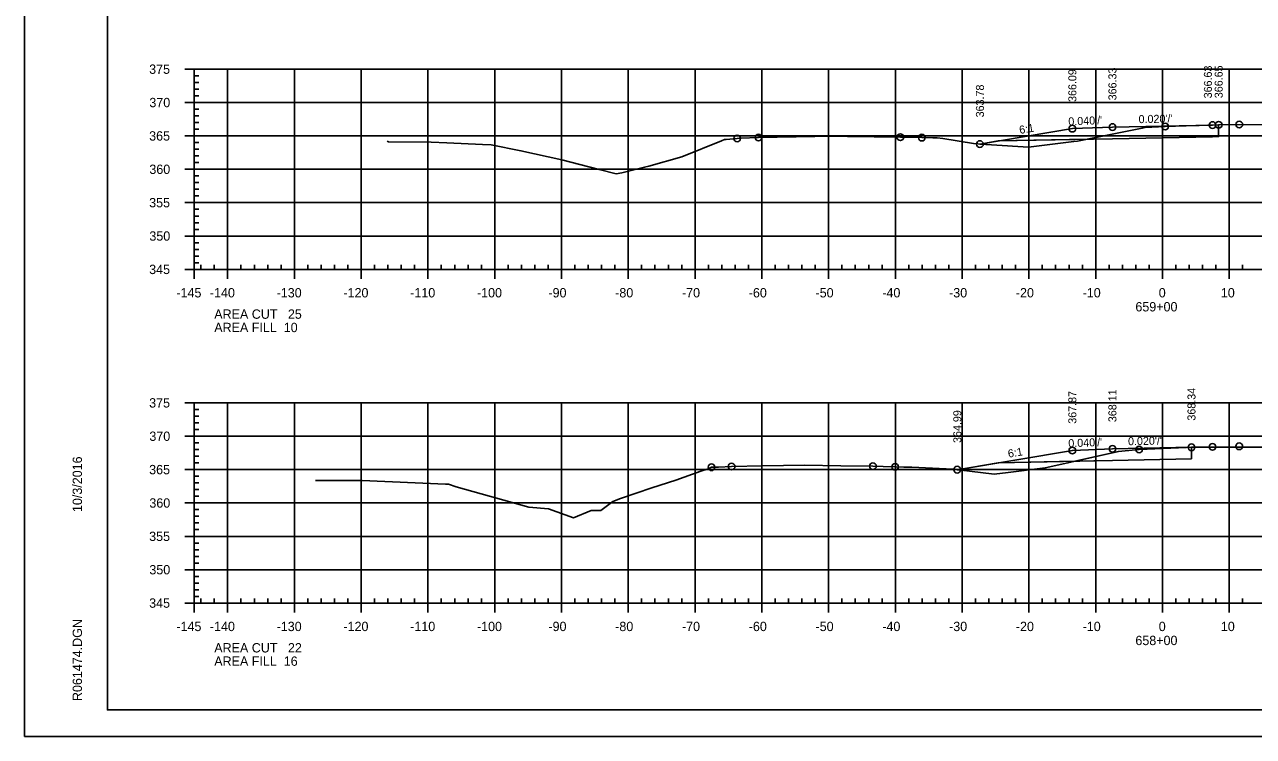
# Model space of a CAD drawing. Extents: x 1359801 to 1362404, y 372415 to 374228.
# Drawn here: x 1361649.5 to 1361833.5, y 373161.3 to 373267.9 of the extents above; entities that cross this region are included whole.
import ezdxf

# ---------------------------------------------------------------- set-up
doc = ezdxf.new("R2010")
doc.units = 0
for name, color, linetype in [('S_DRG_PT_SYM', 7, 'Continuous'), ('S_ELECTRIC_UTILITIES_ANNOT', 7, 'Continuous'), ('S_IRON_PIN', 7, 'Continuous'), ('S_MAILBOX', 7, 'Continuous'), ('S_PRIMARY_CTL', 7, 'Continuous'), ('S_SANITARY_SEWER', 7, 'Continuous'), ('S_SHOULDER', 7, 'Continuous'), ('S_UNDERGROUND_CABLE', 7, 'Continuous'), ('S_UTL_PT_SYM', 7, 'Continuous'), ('S_WATER_UTILITIES', 7, 'Continuous')]:
    doc.layers.add(name, color=color, linetype=linetype)

msp = doc.modelspace()

# ---------------------------------------------------------------- linework, layer by layer
at = {"layer": 'S_DRG_PT_SYM'}
for points in [[(1361703.76, 373250.46), (1361703.96, 373250.35), (1361710.39, 373250.32), (1361712.73, 373250.21), (1361718.06, 373249.97), (1361719.35, 373249.92), (1361723.82, 373249.04), (1361729.92, 373247.68), (1361732.65, 373246.96), (1361735.52, 373246.21), (1361738.08, 373245.57), (1361738.92, 373245.71), (1361742.32, 373246.56), (1361742.95, 373246.75), (1361747.92, 373248.13), (1361753.84, 373250.51), (1361754.31, 373250.7), (1361754.54, 373250.72), (1361756.19, 373250.88), (1361756.74, 373250.9), (1361759.39, 373251.01), (1361767.81, 373251.17), (1361770.28, 373251.22), (1361772.74, 373251.18), (1361780.63, 373251.07), (1361781.54, 373251.05), (1361783.86, 373251), (1361785.5, 373250.98), (1361786.17, 373250.96), (1361786.98, 373250.85), (1361791.58, 373250.11), (1361794.29, 373249.92), (1361799.8, 373249.57), (1361806.62, 373250.41), (1361807.15, 373250.47), (1361816.84, 373252.43), (1361817.2, 373252.5), (1361817.28, 373252.51), (1361820.29, 373252.67), (1361823.43, 373252.76), (1361828.3, 373252.91), (1361864.26, 373253.05)], [(1361693.07, 373199.65), (1361694.24, 373199.61), (1361697.02, 373199.62), (1361700.02, 373199.62), (1361712.54, 373199.1), (1361712.97, 373199.08), (1361714.12, 373198.68), (1361724.98, 373195.65), (1361727.96, 373195.39), (1361731.68, 373194.01), (1361734.34, 373195.13), (1361735.76, 373195.15), (1361737.56, 373196.47), (1361738.7, 373196.91), (1361743.44, 373198.53), (1361747.03, 373199.69), (1361750.74, 373201.02), (1361751.83, 373201.37), (1361752.36, 373201.61), (1361753.38, 373201.64), (1361755.36, 373201.72), (1361760, 373201.81), (1361766.29, 373201.93), (1361771.73, 373201.84), (1361776.53, 373201.77), (1361778.07, 373201.73), (1361779.85, 373201.68), (1361781.13, 373201.61), (1361782.34, 373201.6), (1361787.47, 373201.37), (1361788.69, 373201.31), (1361789.34, 373201.23), (1361794.7, 373200.56), (1361796.76, 373200.85), (1361802.32, 373201.52), (1361805.73, 373202.27), (1361813.28, 373203.98), (1361815.84, 373204.22), (1361816.39, 373204.28), (1361823.47, 373204.57), (1361824.23, 373204.6), (1361830.7, 373204.61), (1361876.81, 373204.64)]]:
    msp.add_lwpolyline(points, dxfattribs=at)
at = {"layer": 'S_ELECTRIC_UTILITIES_ANNOT'}
for p, q in [((1361795.28, 373250.5), (1361792.55, 373250.04)), ((1361808.61, 373250.76), (1361795.28, 373250.5)), ((1361808.61, 373250.76), (1361812.39, 373250.84)), ((1361824.23, 373202.85), (1361824.23, 373204.6)), ((1361795.28, 373202.27), (1361789.16, 373201.25)), ((1361806.75, 373202.5), (1361795.28, 373202.27)), ((1361806.75, 373202.5), (1361812.39, 373202.62)), ((1361812.39, 373202.62), (1361824.23, 373202.85))]:
    msp.add_line(p, q, dxfattribs=at)
for points in [[(1361828.3, 373252.91), (1361827.39, 373252.88), (1361823.43, 373252.76), (1361820.29, 373252.67), (1361817.28, 373252.51), (1361817.2, 373252.5), (1361816.84, 373252.43), (1361808.61, 373250.76)], [(1361812.39, 373250.84), (1361827.39, 373251.14), (1361828.3, 373251.16), (1361828.3, 373252.91)], [(1361792.55, 373250.04), (1361794.29, 373249.92), (1361799.8, 373249.57), (1361806.62, 373250.41), (1361807.15, 373250.47), (1361808.61, 373250.76)], [(1361824.23, 373204.6), (1361823.47, 373204.57), (1361816.39, 373204.28), (1361815.84, 373204.22), (1361813.28, 373203.98), (1361806.75, 373202.5)], [(1361789.16, 373201.25), (1361789.34, 373201.23), (1361794.7, 373200.56), (1361796.76, 373200.85), (1361802.32, 373201.52), (1361805.73, 373202.27), (1361806.75, 373202.5)]]:
    msp.add_lwpolyline(points, dxfattribs=at)
at = {"layer": 'S_MAILBOX'}
for p, q in [((1361674.89, 373261.26), (1361964.89, 373261.26)), ((1361674.89, 373231.26), (1361674.89, 373261.26)), ((1361679.89, 373231.26), (1361679.89, 373261.26)), ((1361689.89, 373231.26), (1361689.89, 373261.26)), ((1361699.89, 373231.26), (1361699.89, 373261.26)), ((1361709.89, 373231.26), (1361709.89, 373261.26)), ((1361719.89, 373231.26), (1361719.89, 373261.26)), ((1361729.89, 373231.26), (1361729.89, 373261.26)), ((1361739.89, 373231.26), (1361739.89, 373261.26)), ((1361749.89, 373231.26), (1361749.89, 373261.26)), ((1361759.89, 373231.26), (1361759.89, 373261.26)), ((1361769.89, 373231.26), (1361769.89, 373261.26)), ((1361779.89, 373231.26), (1361779.89, 373261.26)), ((1361789.89, 373231.26), (1361789.89, 373261.26)), ((1361799.89, 373231.26), (1361799.89, 373261.26)), ((1361809.89, 373231.26), (1361809.89, 373261.26)), ((1361819.89, 373231.26), (1361819.89, 373261.26)), ((1361829.89, 373231.26), (1361829.89, 373261.26)), ((1361674.89, 373256.26), (1361964.89, 373256.26)), ((1361674.89, 373251.26), (1361964.89, 373251.26)), ((1361674.89, 373246.26), (1361964.89, 373246.26)), ((1361674.89, 373241.26), (1361964.89, 373241.26)), ((1361674.89, 373236.26), (1361964.89, 373236.26)), ((1361674.89, 373231.26), (1361964.89, 373231.26)), ((1361674.89, 373211.26), (1361964.89, 373211.26)), ((1361674.89, 373181.26), (1361674.89, 373211.26)), ((1361679.89, 373181.26), (1361679.89, 373211.26)), ((1361689.89, 373181.26), (1361689.89, 373211.26)), ((1361699.89, 373181.26), (1361699.89, 373211.26)), ((1361709.89, 373181.26), (1361709.89, 373211.26)), ((1361719.89, 373181.26), (1361719.89, 373211.26)), ((1361729.89, 373181.26), (1361729.89, 373211.26)), ((1361739.89, 373181.26), (1361739.89, 373211.26)), ((1361749.89, 373181.26), (1361749.89, 373211.26)), ((1361759.89, 373181.26), (1361759.89, 373211.26)), ((1361769.89, 373181.26), (1361769.89, 373211.26)), ((1361779.89, 373181.26), (1361779.89, 373211.26)), ((1361789.89, 373181.26), (1361789.89, 373211.26)), ((1361799.89, 373181.26), (1361799.89, 373211.26)), ((1361809.89, 373181.26), (1361809.89, 373211.26)), ((1361819.89, 373181.26), (1361819.89, 373211.26)), ((1361829.89, 373181.26), (1361829.89, 373211.26)), ((1361674.89, 373206.26), (1361964.89, 373206.26)), ((1361674.89, 373201.26), (1361964.89, 373201.26)), ((1361674.89, 373196.26), (1361964.89, 373196.26)), ((1361674.89, 373191.26), (1361964.89, 373191.26)), ((1361674.89, 373186.26), (1361964.89, 373186.26)), ((1361674.89, 373181.26), (1361964.89, 373181.26))]:
    msp.add_line(p, q, dxfattribs=at)
at = {"layer": 'S_SANITARY_SEWER'}
for points in [[(1361792.55, 373250.04), (1361806.39, 373252.35), (1361812.39, 373252.59), (1361827.39, 373252.89), (1361828.3, 373252.91)], [(1361789.16, 373201.25), (1361806.39, 373204.13), (1361812.39, 373204.37), (1361824.23, 373204.6)]]:
    msp.add_lwpolyline(points, dxfattribs=at)
at = {"layer": 'S_SHOULDER'}
msp.add_line((1361649.49, 373161.28), (1361982.82, 373161.28), dxfattribs=at)
for points in [[(1361649.48, 373374.61), (1361982.82, 373374.61), (1361982.82, 373161.28), (1361649.48, 373161.28)], [(1361895.81, 373370.72), (1361895.81, 373360.84), (1361931.54, 373360.84), (1361931.54, 373357.92), (1361954.74, 373357.92), (1361954.74, 373333.59), (1361978.07, 373333.59), (1361978.07, 373165.26), (1361661.89, 373165.26), (1361661.89, 373370.72)]]:
    msp.add_lwpolyline(points, close=True, dxfattribs=at)
for centre in [(1361806.39, 373252.35), (1361812.39, 373252.59), (1361820.29, 373252.67), (1361827.39, 373252.89), (1361828.3, 373252.91), (1361831.39, 373252.97), (1361756.19, 373250.88), (1361759.39, 373251.01), (1361780.63, 373251.07), (1361783.86, 373251), (1361792.55, 373250.04), (1361806.39, 373204.13), (1361812.39, 373204.37), (1361816.39, 373204.28), (1361824.23, 373204.6), (1361827.39, 373204.67), (1361831.39, 373204.75), (1361752.36, 373201.61), (1361755.36, 373201.72), (1361776.53, 373201.77), (1361779.85, 373201.68), (1361789.16, 373201.25)]:
    msp.add_circle(centre, 0.5, dxfattribs=at)
at = {"layer": 'S_UNDERGROUND_CABLE'}
for points in [[(1361828.3, 373252.91), (1361828.3, 373251.16), (1361827.39, 373251.14), (1361812.39, 373250.84), (1361795.28, 373250.5)], [(1361824.23, 373204.6), (1361824.23, 373202.85)], [(1361824.23, 373202.85), (1361812.39, 373202.62), (1361795.28, 373202.27)]]:
    msp.add_lwpolyline(points, dxfattribs=at)
at = {"layer": 'S_UTL_PT_SYM'}
for p, q in [((1361661.89, 373165.26), (1361661.89, 373370.72)), ((1361661.89, 373165.26), (1361661.89, 373165.26)), ((1361978.07, 373165.26), (1361661.89, 373165.26))]:
    msp.add_line(p, q, dxfattribs=at)
at = {"layer": 'S_WATER_UTILITIES'}
for p, q in [((1361673.49, 373261.26), (1361674.89, 373261.26)), ((1361674.89, 373231.26), (1361674.89, 373261.26)), ((1361674.89, 373260.26), (1361675.59, 373260.26)), ((1361674.89, 373259.26), (1361675.59, 373259.26)), ((1361674.89, 373258.26), (1361675.59, 373258.26)), ((1361674.89, 373257.26), (1361675.59, 373257.26)), ((1361673.49, 373256.26), (1361674.89, 373256.26)), ((1361674.89, 373255.26), (1361675.59, 373255.26)), ((1361674.89, 373254.26), (1361675.59, 373254.26)), ((1361674.89, 373253.26), (1361675.59, 373253.26)), ((1361674.89, 373252.26), (1361675.59, 373252.26)), ((1361673.49, 373251.26), (1361674.89, 373251.26)), ((1361674.89, 373250.26), (1361675.59, 373250.26)), ((1361674.89, 373249.26), (1361675.59, 373249.26)), ((1361674.89, 373248.26), (1361675.59, 373248.26)), ((1361673.49, 373246.26), (1361674.89, 373246.26)), ((1361674.89, 373247.26), (1361675.59, 373247.26)), ((1361674.89, 373245.26), (1361675.59, 373245.26)), ((1361674.89, 373244.26), (1361675.59, 373244.26)), ((1361674.89, 373243.26), (1361675.59, 373243.26)), ((1361673.49, 373241.26), (1361674.89, 373241.26)), ((1361674.89, 373242.26), (1361675.59, 373242.26)), ((1361674.89, 373240.26), (1361675.59, 373240.26)), ((1361674.89, 373239.26), (1361675.59, 373239.26)), ((1361674.89, 373238.26), (1361675.59, 373238.26)), ((1361674.89, 373237.26), (1361675.59, 373237.26)), ((1361673.49, 373236.26), (1361674.89, 373236.26)), ((1361674.89, 373235.26), (1361675.59, 373235.26)), ((1361674.89, 373234.26), (1361675.59, 373234.26)), ((1361674.89, 373233.26), (1361675.59, 373233.26)), ((1361674.89, 373232.26), (1361675.59, 373232.26)), ((1361674.89, 373231.26), (1361674.89, 373231.96)), ((1361675.89, 373231.26), (1361675.89, 373231.96)), ((1361677.89, 373231.26), (1361677.89, 373231.96)), ((1361681.89, 373231.26), (1361681.89, 373231.96)), ((1361683.89, 373231.26), (1361683.89, 373231.96)), ((1361685.89, 373231.26), (1361685.89, 373231.96)), ((1361687.89, 373231.26), (1361687.89, 373231.96)), ((1361691.89, 373231.26), (1361691.89, 373231.96)), ((1361693.89, 373231.26), (1361693.89, 373231.96)), ((1361695.89, 373231.26), (1361695.89, 373231.96)), ((1361697.89, 373231.26), (1361697.89, 373231.96)), ((1361701.89, 373231.26), (1361701.89, 373231.96)), ((1361703.89, 373231.26), (1361703.89, 373231.96)), ((1361705.89, 373231.26), (1361705.89, 373231.96)), ((1361707.89, 373231.26), (1361707.89, 373231.96)), ((1361711.89, 373231.26), (1361711.89, 373231.96)), ((1361713.89, 373231.26), (1361713.89, 373231.96)), ((1361715.89, 373231.26), (1361715.89, 373231.96)), ((1361717.89, 373231.26), (1361717.89, 373231.96)), ((1361721.89, 373231.26), (1361721.89, 373231.96)), ((1361723.89, 373231.26), (1361723.89, 373231.96)), ((1361725.89, 373231.26), (1361725.89, 373231.96)), ((1361727.89, 373231.26), (1361727.89, 373231.96)), ((1361731.89, 373231.26), (1361731.89, 373231.96)), ((1361733.89, 373231.26), (1361733.89, 373231.96)), ((1361735.89, 373231.26), (1361735.89, 373231.96)), ((1361737.89, 373231.26), (1361737.89, 373231.96)), ((1361741.89, 373231.26), (1361741.89, 373231.96)), ((1361743.89, 373231.26), (1361743.89, 373231.96)), ((1361745.89, 373231.26), (1361745.89, 373231.96)), ((1361747.89, 373231.26), (1361747.89, 373231.96)), ((1361751.89, 373231.26), (1361751.89, 373231.96)), ((1361753.89, 373231.26), (1361753.89, 373231.96)), ((1361755.89, 373231.26), (1361755.89, 373231.96)), ((1361757.89, 373231.26), (1361757.89, 373231.96)), ((1361761.89, 373231.26), (1361761.89, 373231.96)), ((1361763.89, 373231.26), (1361763.89, 373231.96)), ((1361765.89, 373231.26), (1361765.89, 373231.96)), ((1361767.89, 373231.26), (1361767.89, 373231.96)), ((1361771.89, 373231.26), (1361771.89, 373231.96)), ((1361773.89, 373231.26), (1361773.89, 373231.96)), ((1361775.89, 373231.26), (1361775.89, 373231.96)), ((1361777.89, 373231.26), (1361777.89, 373231.96)), ((1361781.89, 373231.26), (1361781.89, 373231.96)), ((1361783.89, 373231.26), (1361783.89, 373231.96)), ((1361785.89, 373231.26), (1361785.89, 373231.96)), ((1361787.89, 373231.26), (1361787.89, 373231.96)), ((1361791.89, 373231.26), (1361791.89, 373231.96)), ((1361793.89, 373231.26), (1361793.89, 373231.96)), ((1361795.89, 373231.26), (1361795.89, 373231.96)), ((1361797.89, 373231.26), (1361797.89, 373231.96)), ((1361801.89, 373231.26), (1361801.89, 373231.96)), ((1361803.89, 373231.26), (1361803.89, 373231.96)), ((1361805.89, 373231.26), (1361805.89, 373231.96)), ((1361807.89, 373231.26), (1361807.89, 373231.96)), ((1361811.89, 373231.26), (1361811.89, 373231.96)), ((1361813.89, 373231.26), (1361813.89, 373231.96)), ((1361815.89, 373231.26), (1361815.89, 373231.96)), ((1361817.89, 373231.26), (1361817.89, 373231.96)), ((1361821.89, 373231.26), (1361821.89, 373231.96)), ((1361823.89, 373231.26), (1361823.89, 373231.96)), ((1361825.89, 373231.26), (1361825.89, 373231.96)), ((1361827.89, 373231.26), (1361827.89, 373231.96)), ((1361831.89, 373231.26), (1361831.89, 373231.96)), ((1361673.49, 373231.26), (1361674.89, 373231.26)), ((1361674.89, 373231.26), (1361964.89, 373231.26)), ((1361674.89, 373229.86), (1361674.89, 373231.26)), ((1361679.89, 373229.86), (1361679.89, 373231.26)), ((1361689.89, 373229.86), (1361689.89, 373231.26)), ((1361699.89, 373229.86), (1361699.89, 373231.26)), ((1361709.89, 373229.86), (1361709.89, 373231.26)), ((1361719.89, 373229.86), (1361719.89, 373231.26)), ((1361729.89, 373229.86), (1361729.89, 373231.26)), ((1361739.89, 373229.86), (1361739.89, 373231.26)), ((1361749.89, 373229.86), (1361749.89, 373231.26)), ((1361759.89, 373229.86), (1361759.89, 373231.26)), ((1361769.89, 373229.86), (1361769.89, 373231.26)), ((1361779.89, 373229.86), (1361779.89, 373231.26)), ((1361789.89, 373229.86), (1361789.89, 373231.26)), ((1361799.89, 373229.86), (1361799.89, 373231.26)), ((1361809.89, 373229.86), (1361809.89, 373231.26)), ((1361819.89, 373229.86), (1361819.89, 373231.26)), ((1361829.89, 373229.86), (1361829.89, 373231.26)), ((1361673.49, 373211.26), (1361674.89, 373211.26)), ((1361674.89, 373181.26), (1361674.89, 373211.26)), ((1361674.89, 373210.26), (1361675.59, 373210.26)), ((1361674.89, 373209.26), (1361675.59, 373209.26)), ((1361674.89, 373208.26), (1361675.59, 373208.26)), ((1361673.49, 373206.26), (1361674.89, 373206.26)), ((1361674.89, 373207.26), (1361675.59, 373207.26)), ((1361674.89, 373205.26), (1361675.59, 373205.26)), ((1361674.89, 373204.26), (1361675.59, 373204.26)), ((1361674.89, 373203.26), (1361675.59, 373203.26)), ((1361674.89, 373202.26), (1361675.59, 373202.26)), ((1361673.49, 373201.26), (1361674.89, 373201.26)), ((1361674.89, 373200.26), (1361675.59, 373200.26)), ((1361674.89, 373199.26), (1361675.59, 373199.26)), ((1361674.89, 373198.26), (1361675.59, 373198.26)), ((1361674.89, 373197.26), (1361675.59, 373197.26)), ((1361673.49, 373196.26), (1361674.89, 373196.26)), ((1361674.89, 373195.26), (1361675.59, 373195.26)), ((1361674.89, 373194.26), (1361675.59, 373194.26)), ((1361674.89, 373193.26), (1361675.59, 373193.26)), ((1361673.49, 373191.26), (1361674.89, 373191.26)), ((1361674.89, 373192.26), (1361675.59, 373192.26)), ((1361674.89, 373190.26), (1361675.59, 373190.26)), ((1361674.89, 373189.26), (1361675.59, 373189.26)), ((1361674.89, 373188.26), (1361675.59, 373188.26)), ((1361673.49, 373186.26), (1361674.89, 373186.26)), ((1361674.89, 373187.26), (1361675.59, 373187.26)), ((1361674.89, 373185.26), (1361675.59, 373185.26)), ((1361674.89, 373184.26), (1361675.59, 373184.26)), ((1361674.89, 373183.26), (1361675.59, 373183.26)), ((1361674.89, 373182.26), (1361675.59, 373182.26)), ((1361674.89, 373181.26), (1361674.89, 373181.96)), ((1361675.89, 373181.26), (1361675.89, 373181.96)), ((1361677.89, 373181.26), (1361677.89, 373181.96)), ((1361681.89, 373181.26), (1361681.89, 373181.96)), ((1361683.89, 373181.26), (1361683.89, 373181.96)), ((1361685.89, 373181.26), (1361685.89, 373181.96)), ((1361687.89, 373181.26), (1361687.89, 373181.96)), ((1361691.89, 373181.26), (1361691.89, 373181.96)), ((1361693.89, 373181.26), (1361693.89, 373181.96)), ((1361695.89, 373181.26), (1361695.89, 373181.96)), ((1361697.89, 373181.26), (1361697.89, 373181.96)), ((1361701.89, 373181.26), (1361701.89, 373181.96)), ((1361703.89, 373181.26), (1361703.89, 373181.96)), ((1361705.89, 373181.26), (1361705.89, 373181.96)), ((1361707.89, 373181.26), (1361707.89, 373181.96)), ((1361711.89, 373181.26), (1361711.89, 373181.96)), ((1361713.89, 373181.26), (1361713.89, 373181.96)), ((1361715.89, 373181.26), (1361715.89, 373181.96)), ((1361717.89, 373181.26), (1361717.89, 373181.96)), ((1361721.89, 373181.26), (1361721.89, 373181.96)), ((1361723.89, 373181.26), (1361723.89, 373181.96)), ((1361725.89, 373181.26), (1361725.89, 373181.96)), ((1361727.89, 373181.26), (1361727.89, 373181.96)), ((1361731.89, 373181.26), (1361731.89, 373181.96)), ((1361733.89, 373181.26), (1361733.89, 373181.96)), ((1361735.89, 373181.26), (1361735.89, 373181.96)), ((1361737.89, 373181.26), (1361737.89, 373181.96)), ((1361741.89, 373181.26), (1361741.89, 373181.96)), ((1361743.89, 373181.26), (1361743.89, 373181.96)), ((1361745.89, 373181.26), (1361745.89, 373181.96)), ((1361747.89, 373181.26), (1361747.89, 373181.96)), ((1361751.89, 373181.26), (1361751.89, 373181.96)), ((1361753.89, 373181.26), (1361753.89, 373181.96)), ((1361755.89, 373181.26), (1361755.89, 373181.96)), ((1361757.89, 373181.26), (1361757.89, 373181.96)), ((1361761.89, 373181.26), (1361761.89, 373181.96)), ((1361763.89, 373181.26), (1361763.89, 373181.96)), ((1361765.89, 373181.26), (1361765.89, 373181.96)), ((1361767.89, 373181.26), (1361767.89, 373181.96)), ((1361771.89, 373181.26), (1361771.89, 373181.96)), ((1361773.89, 373181.26), (1361773.89, 373181.96)), ((1361775.89, 373181.26), (1361775.89, 373181.96)), ((1361777.89, 373181.26), (1361777.89, 373181.96)), ((1361781.89, 373181.26), (1361781.89, 373181.96)), ((1361783.89, 373181.26), (1361783.89, 373181.96)), ((1361785.89, 373181.26), (1361785.89, 373181.96)), ((1361787.89, 373181.26), (1361787.89, 373181.96)), ((1361791.89, 373181.26), (1361791.89, 373181.96)), ((1361793.89, 373181.26), (1361793.89, 373181.96)), ((1361795.89, 373181.26), (1361795.89, 373181.96)), ((1361797.89, 373181.26), (1361797.89, 373181.96)), ((1361801.89, 373181.26), (1361801.89, 373181.96)), ((1361803.89, 373181.26), (1361803.89, 373181.96)), ((1361805.89, 373181.26), (1361805.89, 373181.96)), ((1361807.89, 373181.26), (1361807.89, 373181.96)), ((1361811.89, 373181.26), (1361811.89, 373181.96)), ((1361813.89, 373181.26), (1361813.89, 373181.96)), ((1361815.89, 373181.26), (1361815.89, 373181.96)), ((1361817.89, 373181.26), (1361817.89, 373181.96)), ((1361821.89, 373181.26), (1361821.89, 373181.96)), ((1361823.89, 373181.26), (1361823.89, 373181.96)), ((1361825.89, 373181.26), (1361825.89, 373181.96)), ((1361827.89, 373181.26), (1361827.89, 373181.96)), ((1361831.89, 373181.26), (1361831.89, 373181.96)), ((1361673.49, 373181.26), (1361674.89, 373181.26)), ((1361674.89, 373181.26), (1361964.89, 373181.26)), ((1361674.89, 373179.86), (1361674.89, 373181.26)), ((1361679.89, 373179.86), (1361679.89, 373181.26)), ((1361689.89, 373179.86), (1361689.89, 373181.26)), ((1361699.89, 373179.86), (1361699.89, 373181.26)), ((1361709.89, 373179.86), (1361709.89, 373181.26)), ((1361719.89, 373179.86), (1361719.89, 373181.26)), ((1361729.89, 373179.86), (1361729.89, 373181.26)), ((1361739.89, 373179.86), (1361739.89, 373181.26)), ((1361749.89, 373179.86), (1361749.89, 373181.26)), ((1361759.89, 373179.86), (1361759.89, 373181.26)), ((1361769.89, 373179.86), (1361769.89, 373181.26)), ((1361779.89, 373179.86), (1361779.89, 373181.26)), ((1361789.89, 373179.86), (1361789.89, 373181.26)), ((1361799.89, 373179.86), (1361799.89, 373181.26)), ((1361809.89, 373179.86), (1361809.89, 373181.26)), ((1361819.89, 373179.86), (1361819.89, 373181.26)), ((1361829.89, 373179.86), (1361829.89, 373181.26))]:
    msp.add_line(p, q, dxfattribs=at)

# ---------------------------------------------------------------- texts
at = {"layer": 'S_IRON_PIN'}
for s, rotation, p in [('366.09', 90, (1361806.99, 373256.35)), ('366.33', 90, (1361812.99, 373256.59)), ('366.63', 90, (1361827.29, 373256.89)), ('366.65', 90, (1361828.9, 373256.91)), ('363.78', 90, (1361793.15, 373254.04)), ("0.040'/'", 2.2906, (1361805.81, 373252.83)), ("0.020'/'", 1.1458, (1361816.32, 373253.17)), ('6:1', 9.4623, (1361798.54, 373251.55)), ('368.11', 90, (1361812.99, 373208.37)), ('368.34', 90, (1361824.83, 373208.6)), ('367.87', 90, (1361806.99, 373208.13)), ('364.99', 90, (1361789.76, 373205.25)), ("0.040'/'", 2.2906, (1361805.81, 373204.6)), ("0.020'/'", 1.1458, (1361814.74, 373204.91)), ('6:1', 9.4623, (1361796.84, 373203.04))]:
    msp.add_text(s, height=1.2, rotation=rotation, dxfattribs=at).set_placement(p)
at = {"layer": 'S_PRIMARY_CTL'}
for s, p in [('375', (1361668.14, 373260.56)), ('370', (1361668.17, 373255.56)), ('365', (1361668.14, 373250.56)), ('360', (1361668.17, 373245.56)), ('355', (1361668.14, 373240.56)), ('350', (1361668.17, 373235.56)), ('345', (1361668.14, 373230.56)), ('-145', (1361672.22, 373227.06)), ('-140', (1361677.23, 373227.06)), ('-130', (1361687.23, 373227.06)), ('-120', (1361697.23, 373227.06)), ('-110', (1361707.23, 373227.06)), ('-100', (1361717.23, 373227.06)), ('-90', (1361727.93, 373227.06)), ('-80', (1361737.93, 373227.06)), ('-70', (1361747.93, 373227.06)), ('-60', (1361757.93, 373227.06)), ('-50', (1361767.93, 373227.06)), ('-40', (1361777.93, 373227.06)), ('-30', (1361787.93, 373227.06)), ('-20', (1361797.93, 373227.06)), ('-10', (1361807.93, 373227.06)), ('0', (1361819.33, 373227.06)), ('10', (1361828.63, 373227.06)), ('659+00', (1361815.83, 373224.96)), ('AREA CUT   25', (1361677.89, 373223.86)), ('AREA FILL  10', (1361677.89, 373221.86)), ('375', (1361668.14, 373210.56)), ('370', (1361668.17, 373205.56)), ('365', (1361668.14, 373200.56)), ('360', (1361668.17, 373195.56)), ('355', (1361668.14, 373190.56)), ('350', (1361668.17, 373185.56)), ('345', (1361668.14, 373180.56)), ('-145', (1361672.22, 373177.06)), ('-140', (1361677.23, 373177.06)), ('-130', (1361687.23, 373177.06)), ('-120', (1361697.23, 373177.06)), ('-110', (1361707.23, 373177.06)), ('-100', (1361717.23, 373177.06)), ('-90', (1361727.93, 373177.06)), ('-80', (1361737.93, 373177.06)), ('-70', (1361747.93, 373177.06)), ('-60', (1361757.93, 373177.06)), ('-50', (1361767.93, 373177.06)), ('-40', (1361777.93, 373177.06)), ('-30', (1361787.93, 373177.06)), ('-20', (1361797.93, 373177.06)), ('-10', (1361807.93, 373177.06)), ('0', (1361819.33, 373177.06)), ('10', (1361828.63, 373177.06)), ('658+00', (1361815.83, 373174.96)), ('AREA CUT   22', (1361677.89, 373173.86)), ('AREA FILL  16', (1361677.89, 373171.86))]:
    msp.add_text(s, height=1.4, dxfattribs=at).set_placement(p)
at = {"layer": 'S_SHOULDER'}
for p in [(1361828.26, 373252.86), (1361824.19, 373204.55)]:
    msp.add_text('+', height=0.1, dxfattribs=at).set_placement(p)
at = {"layer": 'S_UTL_PT_SYM'}
for s, p in [('10/3/2016', (1361658.08, 373194.9)), ('R061474.DGN', (1361658.08, 373166.58))]:
    msp.add_text(s, height=1.4, rotation=90, dxfattribs=at).set_placement(p)

doc.saveas('drawing.dxf')
